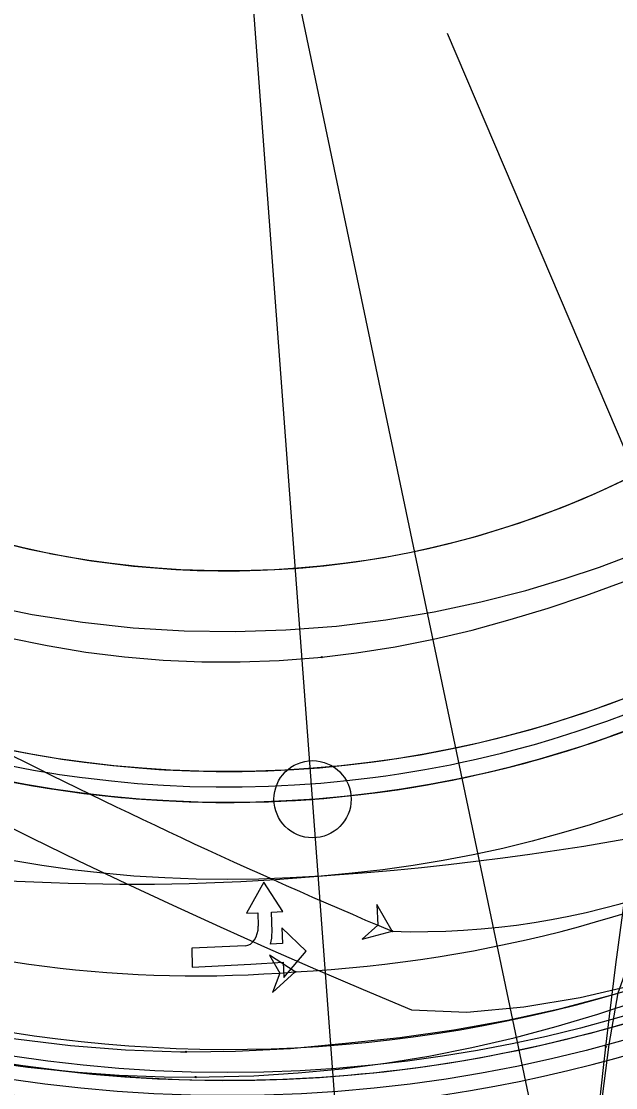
# Model space of a CAD drawing. Extents: x -70 to 701944, y -4 to 666871.
# Drawn here: x 668177.3 to 668215.8, y 656434.3 to 656503.4 of the extents above; entities that cross this region are included whole.
import ezdxf

# ---------------------------------------------------------------- set-up
doc = ezdxf.new("R2010")
doc.units = 0
for name, color, linetype in [('R_Detour', 7, 'Continuous'), ('R_Draft', 7, 'Continuous'), ('R_Horz Alg', 7, 'Continuous'), ('R_No Plot', 7, 'Continuous'), ('R_Proposed Road', 7, 'Continuous'), ('R_Striping', 7, 'Continuous'), ('T_Vehicle Path Lt Major', 7, 'Continuous'), ('T_Vehicle Path Lt Minor', 7, 'Continuous'), ('T_Vehicle Path Rt', 7, 'Continuous')]:
    doc.layers.add(name, color=color, linetype=linetype)

msp = doc.modelspace()

# ---------------------------------------------------------------- linework, layer by layer
at = {"layer": 'R_Detour'}
msp.add_lwpolyline([(668204.907, 656502.655), (668240.818, 656418.428), (668227.819, 656433.55), (668241.468, 656438.916), (668240.818, 656418.428)], dxfattribs=at)
at = {"layer": 'R_Draft'}
msp.add_line((668194.886, 656447.911), (668197.926, 656448.139), dxfattribs=at)
msp.add_circle((668190.665, 656526.816), 79, dxfattribs=at)
for centre, radius, start, end in [((668183.757, 656637.609), 190, 274.27676, 308.29231), ((668184.446, 656587.521), 140, 245.03012, 274.27676)]:
    msp.add_arc(centre, radius, start, end, dxfattribs=at)
at = {"layer": 'R_Horz Alg'}
msp.add_line((668204.795, 656337.586), (668190.665, 656526.812), dxfattribs=at)
msp.add_circle((668196.175, 656453.022), 2.5, dxfattribs=at)
msp.add_circle((668196.175, 656453.022), 2.5, dxfattribs=at)
msp.add_arc((668190.665, 656526.816), 74, 177.41608, 357.41608, dxfattribs=at)
at = {"layer": 'R_No Plot'}
for points in [[(668101.576, 656426.615), (668190.665, 656526.812), (668213.226, 656419.155), (668199.019, 656414.941), (668115.413, 656408.698)], [(668190.665, 656526.812), (668213.226, 656419.155), (668199.019, 656414.941), (668199.764, 656404.969), (668258.502, 656409.714), (668266.272, 656425.885), (668278.181, 656442.467), (668284.727, 656449.705)]]:
    msp.add_lwpolyline(points, close=True, dxfattribs=at)
for radius in [113, 111.5, 110, 93, 91.5]:
    msp.add_circle((668190.665, 656526.816), radius, dxfattribs=at)
msp.add_arc((668190.665, 656526.816), 92, 254.83629, 288.5787, dxfattribs=at)
at = {"layer": 'R_Proposed Road'}
for points in [[(668176.474, 656469.548), (668177.811, 656469.233), (668179.118, 656468.957), (668179.154, 656468.95), (668180.504, 656468.698), (668181.567, 656468.522), (668181.859, 656468.477), (668183.051, 656468.309), (668183.219, 656468.288), (668184.582, 656468.13), (668185.95, 656468.005), (668187.019, 656467.929), (668187.319, 656467.911), (668188.691, 656467.849), (668190.064, 656467.819), (668191.003, 656467.817), (668191.437, 656467.821), (668192.809, 656467.855), (668194.18, 656467.921), (668194.985, 656467.975), (668195.55, 656468.019), (668196.917, 656468.148), (668198.28, 656468.31), (668198.948, 656468.401), (668199.64, 656468.503), (668200.901, 656468.711), (668200.994, 656468.727), (668202.343, 656468.983), (668202.873, 656469.093), (668203.685, 656469.271), (668205.021, 656469.589), (668206.349, 656469.939), (668206.743, 656470.049), (668207.668, 656470.319), (668208.978, 656470.73), (668210.278, 656471.171), (668210.539, 656471.264), (668211.567, 656471.643), (668212.846, 656472.144), (668214.112, 656472.675), (668214.244, 656472.733), (668215.365, 656473.235), (668216.605, 656473.825)], [(668176.618, 656456.2), (668178.265, 656455.892), (668179.563, 656455.677), (668179.918, 656455.623), (668181.374, 656455.418), (668181.578, 656455.392), (668183.242, 656455.2), (668184.911, 656455.046), (668186.215, 656454.954), (668186.582, 656454.932), (668188.256, 656454.856), (668189.931, 656454.82), (668191.077, 656454.817), (668191.607, 656454.822), (668193.282, 656454.864), (668194.955, 656454.944), (668195.937, 656455.009), (668196.626, 656455.063), (668198.294, 656455.221), (668199.958, 656455.418), (668200.773, 656455.529), (668201.617, 656455.654), (668203.156, 656455.908), (668203.27, 656455.928), (668204.916, 656456.241), (668205.563, 656456.374), (668206.554, 656456.591), (668208.184, 656456.98), (668209.804, 656457.407), (668210.285, 656457.541), (668211.414, 656457.871), (668213.013, 656458.372), (668214.6, 656458.911), (668214.918, 656459.024), (668216.173, 656459.486)], [(668176.618, 656456.2), (668178.265, 656455.892), (668179.563, 656455.677), (668179.918, 656455.623), (668181.374, 656455.418), (668181.578, 656455.392), (668183.242, 656455.2), (668184.911, 656455.046), (668186.215, 656454.954), (668186.582, 656454.932), (668188.256, 656454.856), (668189.931, 656454.82), (668191.077, 656454.817), (668191.607, 656454.822), (668193.282, 656454.864), (668194.955, 656454.944), (668195.937, 656455.009), (668196.626, 656455.063), (668198.294, 656455.221), (668199.958, 656455.418), (668200.773, 656455.529), (668201.617, 656455.654), (668203.156, 656455.908), (668203.27, 656455.928), (668204.916, 656456.241), (668205.563, 656456.374), (668206.554, 656456.591), (668208.184, 656456.98), (668209.804, 656457.407), (668210.285, 656457.541), (668211.414, 656457.871), (668213.013, 656458.372), (668214.6, 656458.911), (668214.918, 656459.024), (668216.173, 656459.486)], [(668176.423, 656455.219), (668178.092, 656454.907), (668179.409, 656454.689), (668179.769, 656454.634), (668181.244, 656454.427), (668181.452, 656454.4), (668183.139, 656454.205), (668184.831, 656454.05), (668186.153, 656453.956), (668186.526, 656453.934), (668188.223, 656453.857), (668189.921, 656453.82), (668191.083, 656453.817), (668191.62, 656453.822), (668193.318, 656453.864), (668195.015, 656453.946), (668196.011, 656454.012), (668196.709, 656454.067), (668198.4, 656454.227), (668200.087, 656454.427), (668200.914, 656454.539), (668201.769, 656454.666), (668203.33, 656454.923), (668203.445, 656454.944), (668205.114, 656455.26), (668205.77, 656455.396), (668206.775, 656455.616), (668208.427, 656456.01), (668210.07, 656456.443), (668210.558, 656456.579), (668211.703, 656456.913), (668213.323, 656457.422), (668214.932, 656457.968), (668215.255, 656458.082), (668216.527, 656458.551)], [(668176.227, 656454.238), (668177.92, 656453.922), (668179.254, 656453.701), (668179.62, 656453.645), (668181.115, 656453.435), (668181.325, 656453.408), (668183.036, 656453.21), (668184.751, 656453.053), (668186.092, 656452.958), (668186.469, 656452.935), (668188.189, 656452.858), (668189.911, 656452.82), (668191.089, 656452.817), (668191.633, 656452.822), (668193.354, 656452.865), (668195.074, 656452.948), (668196.084, 656453.015), (668196.792, 656453.07), (668198.506, 656453.233), (668200.216, 656453.435), (668201.054, 656453.549), (668201.921, 656453.677), (668203.503, 656453.938), (668203.62, 656453.959), (668205.312, 656454.28), (668205.977, 656454.418), (668206.996, 656454.641), (668208.671, 656455.04), (668210.336, 656455.479), (668210.83, 656455.617), (668211.991, 656455.956), (668213.634, 656456.471), (668215.264, 656457.025), (668215.591, 656457.141), (668216.882, 656457.616)]]:
    msp.add_lwpolyline(points, dxfattribs=at)
for radius in [74, 72, 59]:
    msp.add_circle((668190.665, 656526.816), radius, dxfattribs=at)
for centre, radius, start, end in [((668330.097, 656391.928), 120, 135.94889, 184.27052), ((667995.439, 656334.558), 200, 4.27052, 44.56119)]:
    msp.add_arc(centre, radius, start, end, dxfattribs=at)
at = {"layer": 'R_Striping'}
for p, q in [((668193.012, 656447.644), (668191.886, 656445.639)), ((668194.247, 656445.748), (668193.012, 656447.644)), ((668191.886, 656445.639), (668192.624, 656445.672)), ((668192.624, 656445.672), (668192.651, 656444.791)), ((668193.509, 656445.714), (668194.247, 656445.748)), ((668193.549, 656444.426), (668193.509, 656445.714)), ((668195.765, 656443.182), (668194.186, 656444.679)), ((668194.186, 656444.679), (668194.229, 656443.677)), ((668194.229, 656443.677), (668193.455, 656443.622)), ((668191.803, 656443.53), (668188.347, 656443.37)), ((668188.347, 656443.37), (668188.384, 656442.15)), ((668194.324, 656441.473), (668195.765, 656443.182)), ((668188.384, 656442.15), (668192.175, 656442.325)), ((668192.175, 656442.325), (668194.281, 656442.475)), ((668194.281, 656442.475), (668194.324, 656441.473))]:
    msp.add_line(p, q, dxfattribs=at)
for centre, radius, start, end in [((668190.665, 656526.816), 92, 158.11886, 52.72223), ((667982.322, 656322.225), 202, 4.19432, 44.47942), ((667982.323, 656322.221), 198, 4.19456, 44.47942), ((668190.665, 656526.816), 110, 281.83545, 319.62577), ((668190.665, 656526.816), 90, 256.08077, 287.51409), ((668190.665, 656526.816), 94, 256.08077, 287.51409)]:
    msp.add_arc(centre, radius, start, end, dxfattribs=at)
for centre, major_axis, start_param in [((668191.766, 656444.75), (0.016, -1.221), 0.024265), ((668192.073, 656444.357), (0.026, -2.034), 1.191838)]:
    msp.add_ellipse(centre, major_axis=major_axis, ratio=0.725825, start_param=start_param, end_param=1.595061, dxfattribs=at)
at = {"layer": 'T_Vehicle Path Lt Major'}
for points in [[(668196.774, 656462.235), (668199.031, 656462.508), (668201.527, 656462.906), (668204.01, 656463.399), (668206.508, 656463.987), (668208.988, 656464.657), (668211.448, 656465.402), (668213.887, 656466.219), (668216.305, 656467.101), (668218.701, 656468.045), (668221.064, 656469.041), (668223.396, 656470.086), (668225.701, 656471.178), (668227.98, 656472.313), (668230.233, 656473.489), (668232.436, 656474.689), (668233.309, 656475.178)], [(668152.298, 656474.529), (668152.881, 656474.103), (668154.872, 656472.727), (668156.938, 656471.41), (668159.181, 656470.102), (668161.522, 656468.86), (668163.926, 656467.709), (668166.387, 656466.652), (668168.881, 656465.7), (668171.376, 656464.861), (668173.878, 656464.131), (668176.417, 656463.499), (668178.972, 656462.972), (668181.486, 656462.559), (668183.986, 656462.25), (668186.489, 656462.041), (668188.993, 656461.932), (668191.494, 656461.923), (668194.008, 656462.015), (668196.523, 656462.21), (668196.774, 656462.235)], [(668174.774, 656465.66), (668178.01, 656464.997), (668181.274, 656464.489), (668184.557, 656464.134), (668187.852, 656463.933), (668191.151, 656463.885), (668194.448, 656463.989), (668197.724, 656464.242), (668200.932, 656464.637), (668204.051, 656465.161), (668207.074, 656465.804), (668209.995, 656466.554), (668212.473, 656467.292), (668214.779, 656468.066), (668217.005, 656468.894)], [(668129.097, 656460.918), (668129.982, 656460.284), (668133.005, 656458.277), (668136.133, 656456.437), (668138.993, 656454.424), (668141.825, 656452.415), (668144.715, 656450.49), (668147.66, 656448.651), (668150.658, 656446.899), (668153.707, 656445.236), (668156.802, 656443.662), (668159.943, 656442.18), (668163.126, 656440.791), (668166.484, 656439.687), (668169.941, 656438.804), (668173.433, 656438.071), (668176.954, 656437.489), (668180.497, 656437.059), (668184.055, 656436.782), (668187.622, 656436.659), (668187.979, 656436.655)], [(668174.947, 656452.027), (668177.969, 656450.521), (668181.004, 656449.039), (668184.052, 656447.583), (668187.111, 656446.152), (668190.182, 656444.747), (668193.265, 656443.368), (668196.359, 656442.014), (668199.464, 656440.687), (668202.581, 656439.385), (668206.168, 656439.221), (668209.857, 656439.567), (668213.513, 656440.167), (668217.121, 656441.018)], [(668187.979, 656436.655), (668191.191, 656436.689), (668194.756, 656436.873), (668198.309, 656437.21), (668201.827, 656437.574), (668205.328, 656438.072), (668208.808, 656438.704), (668212.262, 656439.469), (668215.684, 656440.366), (668219.069, 656441.392), (668222.412, 656442.548), (668225.709, 656443.831), (668228.955, 656445.239), (668232.144, 656446.77), (668235.273, 656448.422), (668238.305, 656450.272), (668239.494, 656451.051)], [(668142.617, 656446.782), (668144.354, 656445.905), (668147.277, 656444.504), (668150.237, 656443.185), (668153.23, 656441.953), (668156.254, 656440.813), (668159.308, 656439.766), (668162.384, 656438.819), (668165.47, 656437.974), (668168.559, 656437.235), (668171.656, 656436.601), (668174.746, 656436.075), (668177.735, 656435.666), (668180.69, 656435.36), (668183.634, 656435.151), (668186.564, 656435.04), (668188.605, 656435.02)], [(668188.605, 656435.02), (668189.477, 656435.026), (668192.371, 656435.108), (668195.242, 656435.285), (668198.088, 656435.556), (668200.908, 656435.92), (668203.711, 656436.379), (668206.489, 656436.93), (668209.239, 656437.569), (668211.969, 656438.294), (668214.661, 656439.097), (668217.347, 656439.983), (668219.999, 656440.943), (668222.617, 656441.972), (668225.201, 656443.066), (668227.749, 656444.224), (668230.262, 656445.441), (668232.739, 656446.716), (668233.23, 656446.978)], [(668213.155, 656414.249), (668213.341, 656416.947), (668213.604, 656420.318), (668213.898, 656423.686), (668214.225, 656427.051), (668214.583, 656430.413), (668214.974, 656433.771), (668215.397, 656437.125), (668215.982, 656440.473), (668216.929, 656443.124)]]:
    msp.add_lwpolyline(points, dxfattribs=at)
for points in [[(668201.334, 656444.466), (668200.346, 656446.205), (668200.413, 656444.855), (668199.399, 656443.961)], [(668195.056, 656441.839), (668193.376, 656442.923), (668194.06, 656441.757), (668193.574, 656440.496)]]:
    msp.add_lwpolyline(points, close=True, dxfattribs=at)
for centre in [(668196.774, 656462.235), (668196.774, 656462.235), (668201.334, 656444.466), (668201.334, 656444.466), (668195.056, 656441.839), (668195.056, 656441.839), (668187.979, 656436.655), (668187.979, 656436.655), (668188.605, 656435.02), (668188.605, 656435.02)]:
    msp.add_circle(centre, 0.0417, dxfattribs=at)
for centre, radius, start, end in [((668356.974, 656813.385), 400.406, 238.56544, 247.12605), ((668202.98, 656492.874), 48.436, 268.05245, 311.53663), ((668193.501, 656512.776), 93.589, 280.06309, 320.05286), ((668190.537, 656529.335), 87.613, 272.95709, 297.29669), ((668188.696, 656519.548), 77.969, 250.74449, 274.67901)]:
    msp.add_arc(centre, radius, start, end, dxfattribs=at)
at = {"layer": 'T_Vehicle Path Lt Minor'}
for points in [[(668215.183, 656436.969), (668215.421, 656438.976), (668215.836, 656442.32), (668216.276, 656445.66), (668216.741, 656448.996), (668217.646, 656452.311), (668219.075, 656455.563), (668220.639, 656458.754), (668222.334, 656461.876), (668224.157, 656464.926), (668226.106, 656467.897), (668228.176, 656470.785), (668230.365, 656473.584), (668232.669, 656476.29), (668235.083, 656478.898), (668237.603, 656481.404), (668240.226, 656483.802), (668242.394, 656485.641)], [(668212.49, 656368.446), (668212.4, 656371.804), (668212.327, 656375.163), (668212.274, 656378.522), (668212.243, 656381.882), (668212.227, 656385.241), (668212.228, 656388.601), (668212.248, 656391.961), (668212.286, 656395.32), (668212.346, 656398.68), (668212.467, 656402.046), (668212.613, 656405.412), (668212.783, 656408.776), (668212.978, 656412.14), (668213.197, 656415.501), (668213.441, 656418.861), (668213.71, 656422.22), (668214.003, 656425.576), (668214.32, 656428.93), (668214.663, 656432.281), (668215.029, 656435.63), (668215.183, 656436.969)]]:
    msp.add_lwpolyline(points, dxfattribs=at)
msp.add_circle((668215.183, 656436.969), 0.0417, dxfattribs=at)
msp.add_circle((668215.183, 656436.969), 0.0417, dxfattribs=at)
at = {"layer": 'T_Vehicle Path Rt'}
msp.add_arc((667982.322, 656322.225), 197, 4.19432, 44.47942, dxfattribs=at)

doc.saveas('drawing.dxf')
